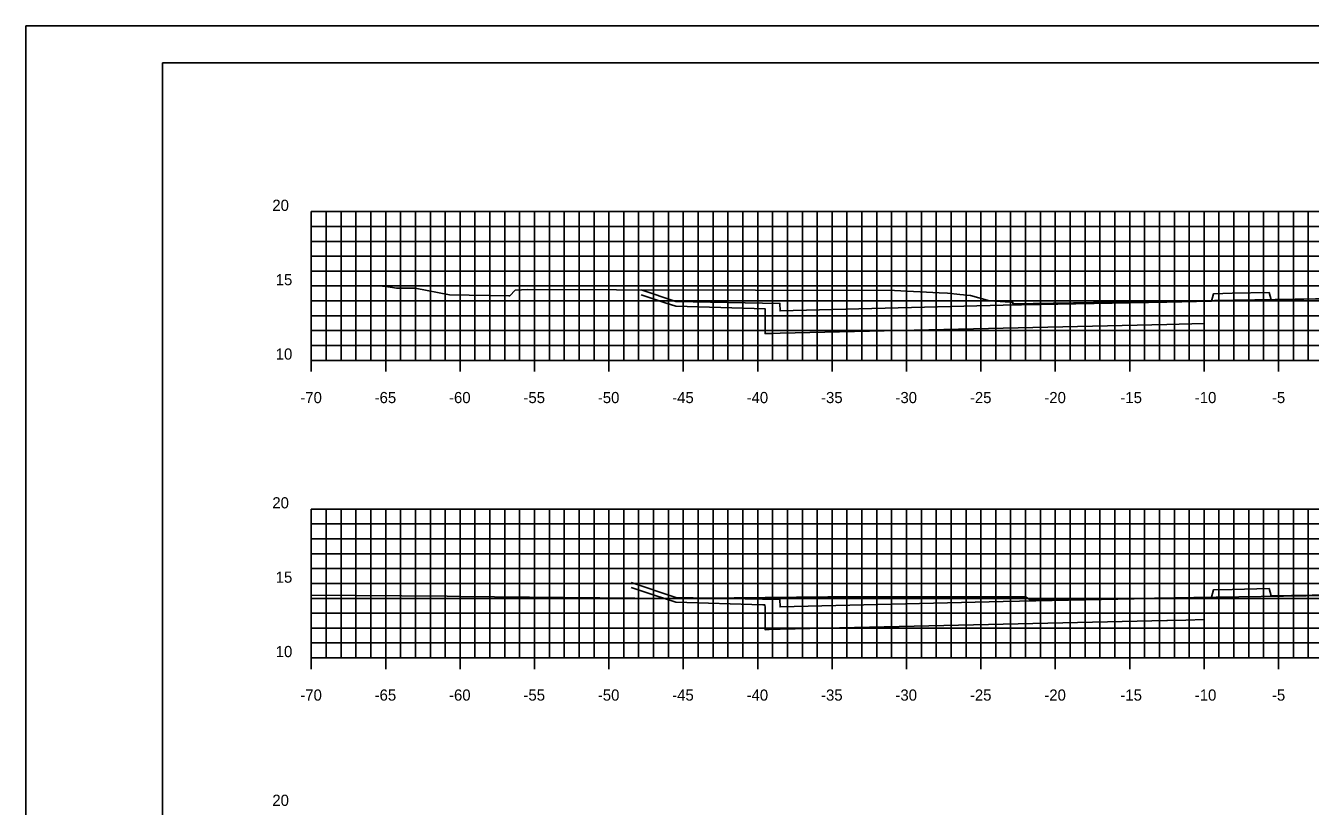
# Model space of a CAD drawing. Extents: x 40011 to 50684, y 49949 to 72236.
# Drawn here: x 40019.3 to 40105.6, y 71151.7 to 71204.2 of the extents above; entities that cross this region are included whole.
import ezdxf

# ---------------------------------------------------------------- set-up
doc = ezdxf.new("R2010")
doc.units = 0
for name, color, linetype in [('1', 7, 'Continuous'), ('41', 7, 'Continuous'), ('51', 7, 'Continuous'), ('52', 7, 'Continuous'), ('53', 7, 'Continuous'), ('54', 7, 'Continuous'), ('55', 7, 'Continuous'), ('57', 7, 'Continuous'), ('58', 7, 'Continuous'), ('59', 7, 'Continuous')]:
    doc.layers.add(name, color=color, linetype=linetype)

msp = doc.modelspace()

# ---------------------------------------------------------------- linework, layer by layer
at = {"layer": '1'}
for p, q in [((40193.946, 71204.191), (40019.252, 71204.191)), ((40028.446, 71201.691), (40028.446, 71096.691)), ((40193.446, 71201.691), (40028.446, 71201.691))]:
    msp.add_line(p, q, dxfattribs=at)
at = {"layer": '41'}
for points in [[(40019.252, 71204.191), (40193.946, 71204.191), (40193.946, 71094.191), (40019.252, 71094.191)], [(40028.446, 71201.691), (40193.446, 71201.691), (40193.446, 71096.691), (40028.446, 71096.691)]]:
    msp.add_lwpolyline(points, close=True, dxfattribs=at)
at = {"layer": '51'}
for p, q in [((40038.446, 71181.691), (40038.446, 71191.691)), ((40038.446, 71191.691), (40039.196, 71191.691)), ((40038.446, 71186.691), (40039.196, 71186.691)), ((40038.446, 71181.691), (40039.196, 71181.691)), ((40038.446, 71161.691), (40038.446, 71171.691)), ((40038.446, 71171.691), (40039.196, 71171.691)), ((40038.446, 71166.691), (40039.196, 71166.691)), ((40038.446, 71161.691), (40039.196, 71161.691))]:
    msp.add_line(p, q, dxfattribs=at)
at = {"layer": '52'}
for p, q in [((40038.446, 71181.691), (40178.446, 71181.691)), ((40038.446, 71180.941), (40038.446, 71181.691)), ((40043.446, 71180.941), (40043.446, 71181.691)), ((40048.446, 71180.941), (40048.446, 71181.691)), ((40053.446, 71180.941), (40053.446, 71181.691)), ((40058.446, 71180.941), (40058.446, 71181.691)), ((40063.446, 71180.941), (40063.446, 71181.691)), ((40068.446, 71180.941), (40068.446, 71181.691)), ((40073.446, 71180.941), (40073.446, 71181.691)), ((40078.446, 71180.941), (40078.446, 71181.691)), ((40083.446, 71180.941), (40083.446, 71181.691)), ((40088.446, 71180.941), (40088.446, 71181.691)), ((40093.446, 71180.941), (40093.446, 71181.691)), ((40098.446, 71180.941), (40098.446, 71181.691)), ((40103.446, 71180.941), (40103.446, 71181.691)), ((40038.446, 71161.691), (40178.446, 71161.691)), ((40038.446, 71160.941), (40038.446, 71161.691)), ((40043.446, 71160.941), (40043.446, 71161.691)), ((40048.446, 71160.941), (40048.446, 71161.691)), ((40053.446, 71160.941), (40053.446, 71161.691)), ((40058.446, 71160.941), (40058.446, 71161.691)), ((40063.446, 71160.941), (40063.446, 71161.691)), ((40068.446, 71160.941), (40068.446, 71161.691)), ((40073.446, 71160.941), (40073.446, 71161.691)), ((40078.446, 71160.941), (40078.446, 71161.691)), ((40083.446, 71160.941), (40083.446, 71161.691)), ((40088.446, 71160.941), (40088.446, 71161.691)), ((40093.446, 71160.941), (40093.446, 71161.691)), ((40098.446, 71160.941), (40098.446, 71161.691)), ((40103.446, 71160.941), (40103.446, 71161.691))]:
    msp.add_line(p, q, dxfattribs=at)
at = {"layer": '53'}
for p, q in [((40038.446, 71190.691), (40178.446, 71190.691)), ((40038.446, 71189.691), (40178.446, 71189.691)), ((40038.446, 71188.691), (40178.446, 71188.691)), ((40038.446, 71187.691), (40178.446, 71187.691)), ((40038.446, 71185.691), (40178.446, 71185.691)), ((40038.446, 71184.691), (40178.446, 71184.691)), ((40038.446, 71183.691), (40178.446, 71183.691)), ((40038.446, 71182.691), (40178.446, 71182.691)), ((40038.446, 71170.691), (40178.446, 71170.691)), ((40038.446, 71169.691), (40178.446, 71169.691)), ((40038.446, 71168.691), (40178.446, 71168.691)), ((40038.446, 71167.691), (40178.446, 71167.691)), ((40038.446, 71165.691), (40178.446, 71165.691)), ((40038.446, 71164.691), (40178.446, 71164.691)), ((40038.446, 71163.691), (40178.446, 71163.691)), ((40038.446, 71162.691), (40178.446, 71162.691))]:
    msp.add_line(p, q, dxfattribs=at)
at = {"layer": '54'}
for p, q in [((40039.446, 71181.691), (40039.446, 71191.691)), ((40040.446, 71181.691), (40040.446, 71191.691)), ((40041.446, 71181.691), (40041.446, 71191.691)), ((40042.446, 71181.691), (40042.446, 71191.691)), ((40044.446, 71181.691), (40044.446, 71191.691)), ((40045.446, 71181.691), (40045.446, 71191.691)), ((40046.446, 71181.691), (40046.446, 71191.691)), ((40047.446, 71181.691), (40047.446, 71191.691)), ((40049.446, 71181.691), (40049.446, 71191.691)), ((40050.446, 71181.691), (40050.446, 71191.691)), ((40051.446, 71181.691), (40051.446, 71191.691)), ((40052.446, 71181.691), (40052.446, 71191.691)), ((40054.446, 71181.691), (40054.446, 71191.691)), ((40055.446, 71181.691), (40055.446, 71191.691)), ((40056.446, 71181.691), (40056.446, 71191.691)), ((40057.446, 71181.691), (40057.446, 71191.691)), ((40059.446, 71181.691), (40059.446, 71191.691)), ((40060.446, 71181.691), (40060.446, 71191.691)), ((40061.446, 71181.691), (40061.446, 71191.691)), ((40062.446, 71181.691), (40062.446, 71191.691)), ((40064.446, 71181.691), (40064.446, 71191.691)), ((40065.446, 71181.691), (40065.446, 71191.691)), ((40066.446, 71181.691), (40066.446, 71191.691)), ((40067.446, 71181.691), (40067.446, 71191.691)), ((40069.446, 71181.691), (40069.446, 71191.691)), ((40070.446, 71181.691), (40070.446, 71191.691)), ((40071.446, 71181.691), (40071.446, 71191.691)), ((40072.446, 71181.691), (40072.446, 71191.691)), ((40074.446, 71181.691), (40074.446, 71191.691)), ((40075.446, 71181.691), (40075.446, 71191.691)), ((40076.446, 71181.691), (40076.446, 71191.691)), ((40077.446, 71181.691), (40077.446, 71191.691)), ((40079.446, 71181.691), (40079.446, 71191.691)), ((40080.446, 71181.691), (40080.446, 71191.691)), ((40081.446, 71181.691), (40081.446, 71191.691)), ((40082.446, 71181.691), (40082.446, 71191.691)), ((40084.446, 71181.691), (40084.446, 71191.691)), ((40085.446, 71181.691), (40085.446, 71191.691)), ((40086.446, 71181.691), (40086.446, 71191.691)), ((40087.446, 71181.691), (40087.446, 71191.691)), ((40089.446, 71181.691), (40089.446, 71191.691)), ((40090.446, 71181.691), (40090.446, 71191.691)), ((40091.446, 71181.691), (40091.446, 71191.691)), ((40092.446, 71181.691), (40092.446, 71191.691)), ((40094.446, 71181.691), (40094.446, 71191.691)), ((40095.446, 71181.691), (40095.446, 71191.691)), ((40096.446, 71181.691), (40096.446, 71191.691)), ((40097.446, 71181.691), (40097.446, 71191.691)), ((40099.446, 71181.691), (40099.446, 71191.691)), ((40100.446, 71181.691), (40100.446, 71191.691)), ((40101.446, 71181.691), (40101.446, 71191.691)), ((40102.446, 71181.691), (40102.446, 71191.691)), ((40104.446, 71181.691), (40104.446, 71191.691)), ((40105.446, 71181.691), (40105.446, 71191.691)), ((40039.446, 71161.691), (40039.446, 71171.691)), ((40040.446, 71161.691), (40040.446, 71171.691)), ((40041.446, 71161.691), (40041.446, 71171.691)), ((40042.446, 71161.691), (40042.446, 71171.691)), ((40044.446, 71161.691), (40044.446, 71171.691)), ((40045.446, 71161.691), (40045.446, 71171.691)), ((40046.446, 71161.691), (40046.446, 71171.691)), ((40047.446, 71161.691), (40047.446, 71171.691)), ((40049.446, 71161.691), (40049.446, 71171.691)), ((40050.446, 71161.691), (40050.446, 71171.691)), ((40051.446, 71161.691), (40051.446, 71171.691)), ((40052.446, 71161.691), (40052.446, 71171.691)), ((40054.446, 71161.691), (40054.446, 71171.691)), ((40055.446, 71161.691), (40055.446, 71171.691)), ((40056.446, 71161.691), (40056.446, 71171.691)), ((40057.446, 71161.691), (40057.446, 71171.691)), ((40059.446, 71161.691), (40059.446, 71171.691)), ((40060.446, 71161.691), (40060.446, 71171.691)), ((40061.446, 71161.691), (40061.446, 71171.691)), ((40062.446, 71161.691), (40062.446, 71171.691)), ((40064.446, 71161.691), (40064.446, 71171.691)), ((40065.446, 71161.691), (40065.446, 71171.691)), ((40066.446, 71161.691), (40066.446, 71171.691)), ((40067.446, 71161.691), (40067.446, 71171.691)), ((40069.446, 71161.691), (40069.446, 71171.691)), ((40070.446, 71161.691), (40070.446, 71171.691)), ((40071.446, 71161.691), (40071.446, 71171.691)), ((40072.446, 71161.691), (40072.446, 71171.691)), ((40074.446, 71161.691), (40074.446, 71171.691)), ((40075.446, 71161.691), (40075.446, 71171.691)), ((40076.446, 71161.691), (40076.446, 71171.691)), ((40077.446, 71161.691), (40077.446, 71171.691)), ((40079.446, 71161.691), (40079.446, 71171.691)), ((40080.446, 71161.691), (40080.446, 71171.691)), ((40081.446, 71161.691), (40081.446, 71171.691)), ((40082.446, 71161.691), (40082.446, 71171.691)), ((40084.446, 71161.691), (40084.446, 71171.691)), ((40085.446, 71161.691), (40085.446, 71171.691)), ((40086.446, 71161.691), (40086.446, 71171.691)), ((40087.446, 71161.691), (40087.446, 71171.691)), ((40089.446, 71161.691), (40089.446, 71171.691)), ((40090.446, 71161.691), (40090.446, 71171.691)), ((40091.446, 71161.691), (40091.446, 71171.691)), ((40092.446, 71161.691), (40092.446, 71171.691)), ((40094.446, 71161.691), (40094.446, 71171.691)), ((40095.446, 71161.691), (40095.446, 71171.691)), ((40096.446, 71161.691), (40096.446, 71171.691)), ((40097.446, 71161.691), (40097.446, 71171.691)), ((40099.446, 71161.691), (40099.446, 71171.691)), ((40100.446, 71161.691), (40100.446, 71171.691)), ((40101.446, 71161.691), (40101.446, 71171.691)), ((40102.446, 71161.691), (40102.446, 71171.691)), ((40104.446, 71161.691), (40104.446, 71171.691)), ((40105.446, 71161.691), (40105.446, 71171.691))]:
    msp.add_line(p, q, dxfattribs=at)
at = {"layer": '55'}
for p, q in [((40038.446, 71191.691), (40178.446, 71191.691)), ((40038.446, 71181.691), (40038.446, 71191.691)), ((40043.446, 71181.691), (40043.446, 71191.691)), ((40048.446, 71181.691), (40048.446, 71191.691)), ((40053.446, 71181.691), (40053.446, 71191.691)), ((40058.446, 71181.691), (40058.446, 71191.691)), ((40063.446, 71181.691), (40063.446, 71191.691)), ((40068.446, 71181.691), (40068.446, 71191.691)), ((40073.446, 71181.691), (40073.446, 71191.691)), ((40078.446, 71181.691), (40078.446, 71191.691)), ((40083.446, 71181.691), (40083.446, 71191.691)), ((40088.446, 71181.691), (40088.446, 71191.691)), ((40093.446, 71181.691), (40093.446, 71191.691)), ((40098.446, 71181.691), (40098.446, 71191.691)), ((40103.446, 71181.691), (40103.446, 71191.691)), ((40038.446, 71186.691), (40178.446, 71186.691)), ((40038.446, 71181.691), (40178.446, 71181.691)), ((40038.446, 71171.691), (40178.446, 71171.691)), ((40038.446, 71161.691), (40038.446, 71171.691)), ((40043.446, 71161.691), (40043.446, 71171.691)), ((40048.446, 71161.691), (40048.446, 71171.691)), ((40053.446, 71161.691), (40053.446, 71171.691)), ((40058.446, 71161.691), (40058.446, 71171.691)), ((40063.446, 71161.691), (40063.446, 71171.691)), ((40068.446, 71161.691), (40068.446, 71171.691)), ((40073.446, 71161.691), (40073.446, 71171.691)), ((40078.446, 71161.691), (40078.446, 71171.691)), ((40083.446, 71161.691), (40083.446, 71171.691)), ((40088.446, 71161.691), (40088.446, 71171.691)), ((40093.446, 71161.691), (40093.446, 71171.691)), ((40098.446, 71161.691), (40098.446, 71171.691)), ((40103.446, 71161.691), (40103.446, 71171.691)), ((40038.446, 71166.691), (40178.446, 71166.691)), ((40038.446, 71161.691), (40178.446, 71161.691))]:
    msp.add_line(p, q, dxfattribs=at)
at = {"layer": '57'}
for points in [[(40043.221, 71186.677), (40043.263, 71186.68), (40043.913, 71186.596), (40044.181, 71186.554), (40045.424, 71186.55), (40047.735, 71186.092), (40051.719, 71186.021), (40051.779, 71186.02), (40052.139, 71186.409), (40053, 71186.455), (40058.956, 71186.44), (40077.633, 71186.378), (40080.633, 71186.23), (40081.2, 71186.204), (40082.019, 71186.128), (40082.743, 71186.053), (40084.034, 71185.686), (40085.431, 71185.603), (40085.586, 71185.604), (40085.588, 71185.497), (40109.998, 71185.887)], [(40038.446, 71165.9), (40047.583, 71165.832), (40048.411, 71165.823), (40062.544, 71165.677), (40062.654, 71165.674), (40073.159, 71165.793), (40073.338, 71165.795), (40073.592, 71165.795), (40086.433, 71165.8), (40086.441, 71165.797), (40086.748, 71165.589), (40087.063, 71165.602), (40087.094, 71165.596), (40087.174, 71165.629), (40087.175, 71165.579), (40097.751, 71165.748), (40109.835, 71165.925)]]:
    msp.add_lwpolyline(points, dxfattribs=at)
at = {"layer": '58'}
for points in [[(40060.605, 71186.105), (40062.233, 71185.563), (40062.936, 71185.328), (40064.458, 71185.285), (40068.937, 71185.159), (40068.947, 71183.489), (40069.37, 71183.501), (40069.946, 71183.516), (40095.946, 71184.111), (40098.446, 71184.161)], [(40059.936, 71166.425), (40061.489, 71165.907), (40062.936, 71165.425), (40068.792, 71165.26), (40068.936, 71165.256), (40068.938, 71165.074), (40068.947, 71163.586), (40069.218, 71163.594), (40069.946, 71163.614), (40095.946, 71164.209), (40095.99, 71164.21), (40097.219, 71164.235), (40098.446, 71164.259)]]:
    msp.add_lwpolyline(points, dxfattribs=at)
at = {"layer": '59'}
for points in [[(40060.605, 71186.435), (40062.936, 71185.658), (40069.936, 71185.518), (40069.946, 71185.018), (40084.946, 71185.393), (40095.946, 71185.613), (40098.946, 71185.673), (40099.086, 71186.175), (40100.338, 71186.201), (40102.811, 71186.251), (40102.946, 71185.753), (40102.952, 71185.753), (40108.446, 71185.863), (40113.946, 71185.78), (40124.946, 71185.56), (40139.946, 71185.185), (40139.956, 71185.685), (40146.956, 71185.825), (40147.009, 71185.843)], [(40059.936, 71166.755), (40062.936, 71165.755), (40069.936, 71165.615), (40069.946, 71165.115), (40084.946, 71165.49), (40095.946, 71165.71), (40098.946, 71165.77), (40099.086, 71166.273), (40100.339, 71166.298), (40102.813, 71166.348), (40102.946, 71165.85), (40102.953, 71165.851), (40108.446, 71165.96), (40113.946, 71165.878), (40124.946, 71165.658), (40139.946, 71165.283), (40139.956, 71165.783), (40146.956, 71165.923), (40147.268, 71166.027)]]:
    msp.add_lwpolyline(points, dxfattribs=at)

# ---------------------------------------------------------------- texts
at = {"layer": '51'}
for s, height, p in [('20', 0.75, (40035.826, 71191.741)), ('15', 0.75, (40036.053, 71186.741)), ('10', 0.75, (40036.053, 71181.741)), ('-', 0.0001, (40038.446, 71181.691)), ('20', 0.75, (40035.826, 71171.741)), ('15', 0.75, (40036.053, 71166.741)), ('10', 0.75, (40036.053, 71161.741)), ('-', 0.0001, (40038.446, 71161.691)), ('20', 0.75, (40035.826, 71151.741))]:
    msp.add_text(s, height=height, dxfattribs=at).set_placement(p)
at = {"layer": '52'}
for s, p in [('-70', (40037.707, 71178.816)), ('-65', (40042.701, 71178.816)), ('-60', (40047.701, 71178.816)), ('-55', (40052.703, 71178.816)), ('-50', (40057.703, 71178.816)), ('-45', (40062.698, 71178.816)), ('-40', (40067.698, 71178.816)), ('-35', (40072.702, 71178.816)), ('-30', (40077.702, 71178.816)), ('-25', (40082.707, 71178.816)), ('-20', (40087.707, 71178.816)), ('-15', (40092.82, 71178.816)), ('-10', (40097.82, 71178.816)), ('-5', (40103.005, 71178.816)), ('-70', (40037.707, 71158.816)), ('-65', (40042.701, 71158.816)), ('-60', (40047.701, 71158.816)), ('-55', (40052.703, 71158.816)), ('-50', (40057.703, 71158.816)), ('-45', (40062.698, 71158.816)), ('-40', (40067.698, 71158.816)), ('-35', (40072.702, 71158.816)), ('-30', (40077.702, 71158.816)), ('-25', (40082.707, 71158.816)), ('-20', (40087.707, 71158.816)), ('-15', (40092.82, 71158.816)), ('-10', (40097.82, 71158.816)), ('-5', (40103.005, 71158.816))]:
    msp.add_text(s, height=0.75, dxfattribs=at).set_placement(p)

doc.saveas('drawing.dxf')
